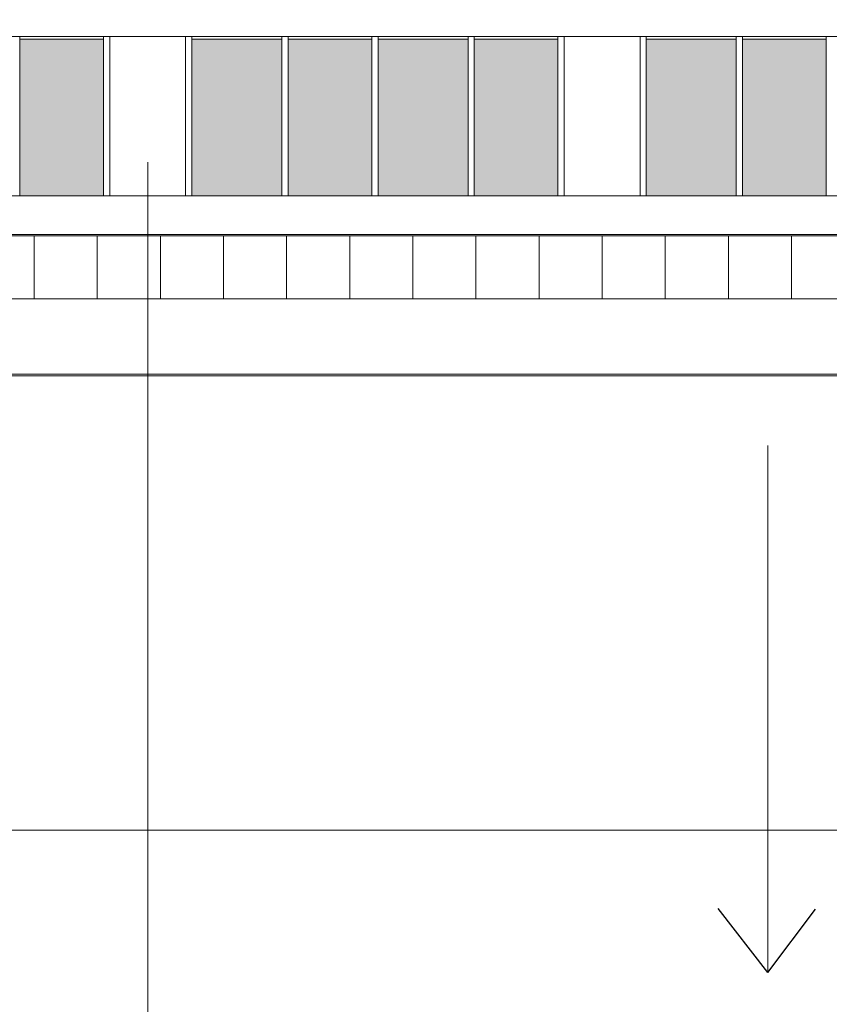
# Model space of a CAD drawing. Header units: millimetres. Extents: x -526411 to -400573, y 47353 to 130199.
# Tile 527 of 543: x -459625 to -453210, y 95058 to 102857. Entities that reach past the tile are written whole.
import ezdxf

# ---------------------------------------------------------------- set-up
doc = ezdxf.new("R2010")
doc.units = ezdxf.units.MM
for name, color, linetype, lineweight in [('01_ALGEMEEN', 7, 'Continuous', 18), ('18_BESTAANDE_CONSTRUCTIE', 7, 'Continuous', 18), ('27_DAKEN', 7, 'Continuous', 18), ('HATCH_REACTORS', 7, 'Continuous', 18), ('m-pg-03_AI_dwg', 8, 'Continuous', 18)]:
    doc.layers.add(name, color=color, linetype=linetype, lineweight=lineweight)

# ---------------------------------------------------------------- blocks, each defined once
blk = doc.blocks.new('m-pg-03_AI_dwg_block 2132-641099-3e Verdieping - Percelen telling LI')
at = {"layer": '01_ALGEMEEN', "color": 133, "flags": 128}
blk.add_lwpolyline([(98.7, 1350.38), (1317.45, 1350.38), (1317.45, 776.56), (-133.09, 776.56)], dxfattribs=at)
blk = doc.blocks.new('m-pg-03_AI_dwg_block 2005-641148-3e Verdieping - Percelen telling LI')
blk.add_blockref('m-pg-03_AI_dwg_block 2132-641099-3e Verdieping - Percelen telling LI', (0, 0))
blk = doc.blocks.new('m-pg-03_AI_dwg_block 2-641149-3e Verdieping - Percelen telling LI')
blk.add_blockref('m-pg-03_AI_dwg_block 2005-641148-3e Verdieping - Percelen telling LI', (0, 0))
blk = doc.blocks.new('m-pg-03_AI_dwg_block 2548-641517-3e Verdieping - Percelen telling LI')
at = {"layer": '01_ALGEMEEN', "color": 133}
blk.add_open_spline([(1342.67, 683.03), (1342.67, 683.03), (-114.81, 682.91), (-114.81, 682.91)], degree=3, dxfattribs=at)
blk = doc.blocks.new('m-pg-03_AI_dwg_block 2552-641521-3e Verdieping - Percelen telling LI')
at = {"layer": '01_ALGEMEEN', "color": 213, "lineweight": 13}
blk.add_line((-149.82, 656.17), (1518.09, 656.17), dxfattribs=at)
blk = doc.blocks.new('m-pg-03_AI_dwg_block 2559-641528-3e Verdieping - Percelen telling LI')
at = {"layer": '01_ALGEMEEN', "color": 133, "flags": 128}
blk.add_lwpolyline([(-235.76, -339.14), (-202.95, -257.9), (1518.31, -953.01), (1518.31, 1015.4), (1317.45, 1015.4), (1317.45, 706), (-130.31, 706), (-507.88, -229.19)], dxfattribs=at)
blk = doc.blocks.new('m-pg-03_AI_dwg_block 2671-641640-3e Verdieping - Percelen telling LI')
at = {"layer": '01_ALGEMEEN'}
blk.add_hatch(color=10, dxfattribs=at).paths.add_polyline_path([(471.32, 719.73), (471.32, 775.62), (441.48, 775.62), (441.48, 719.73)], flags=0)
at = {"layer": '01_ALGEMEEN', "color": 133, "flags": 128}
blk.add_lwpolyline([(471.32, 719.73), (441.48, 719.73), (441.48, 775.62), (471.32, 775.62)], close=True, dxfattribs=at)
blk = doc.blocks.new('m-pg-03_AI_dwg_block 2672-641641-3e Verdieping - Percelen telling LI')
at = {"layer": '01_ALGEMEEN'}
blk.add_hatch(color=10, dxfattribs=at).paths.add_polyline_path([(309.21, 719.73), (309.21, 775.62), (279.37, 775.62), (279.37, 719.73)], flags=0)
at = {"layer": '01_ALGEMEEN', "color": 133, "flags": 128}
blk.add_lwpolyline([(309.21, 719.73), (279.37, 719.73), (279.37, 775.62), (309.21, 775.62)], close=True, dxfattribs=at)
blk = doc.blocks.new('m-pg-03_AI_dwg_block 2679-641648-3e Verdieping - Percelen telling LI')
at = {"layer": '01_ALGEMEEN'}
blk.add_hatch(color=10, dxfattribs=at).paths.add_polyline_path([(439.23, 719.73), (439.23, 775.62), (407.15, 775.62), (407.15, 719.73)], flags=0)
at = {"layer": '01_ALGEMEEN', "color": 133, "flags": 128}
blk.add_lwpolyline([(439.23, 719.73), (407.15, 719.73), (407.15, 775.62), (439.23, 775.62)], close=True, dxfattribs=at)
blk = doc.blocks.new('m-pg-03_AI_dwg_block 2686-641655-3e Verdieping - Percelen telling LI')
at = {"layer": '01_ALGEMEEN'}
blk.add_hatch(color=10, dxfattribs=at).paths.add_polyline_path([(567.01, 719.73), (567.01, 775.62), (537.18, 775.62), (537.18, 719.73)], flags=0)
at = {"layer": '01_ALGEMEEN', "color": 133, "flags": 128}
blk.add_lwpolyline([(567.01, 719.73), (537.18, 719.73), (537.18, 775.62), (567.01, 775.62)], close=True, dxfattribs=at)
blk = doc.blocks.new('m-pg-03_AI_dwg_block 2687-641656-3e Verdieping - Percelen telling LI')
at = {"layer": '01_ALGEMEEN'}
blk.add_hatch(color=10, dxfattribs=at).paths.add_polyline_path([(404.9, 719.73), (404.9, 775.62), (375.06, 775.62), (375.06, 719.73)], flags=0)
at = {"layer": '01_ALGEMEEN', "color": 133, "flags": 128}
blk.add_lwpolyline([(404.9, 719.73), (375.06, 719.73), (375.06, 775.62), (404.9, 775.62)], close=True, dxfattribs=at)
blk = doc.blocks.new('m-pg-03_AI_dwg_block 2694-641663-3e Verdieping - Percelen telling LI')
at = {"layer": '01_ALGEMEEN'}
blk.add_hatch(color=10, dxfattribs=at).paths.add_polyline_path([(534.92, 719.73), (534.92, 775.62), (502.84, 775.62), (502.84, 719.73)], flags=0)
at = {"layer": '01_ALGEMEEN', "color": 133, "flags": 128}
blk.add_lwpolyline([(534.92, 719.73), (502.84, 719.73), (502.84, 775.62), (534.92, 775.62)], close=True, dxfattribs=at)
blk = doc.blocks.new('m-pg-03_AI_dwg_block 2695-641664-3e Verdieping - Percelen telling LI')
at = {"layer": '01_ALGEMEEN'}
blk.add_hatch(color=10, dxfattribs=at).paths.add_polyline_path([(372.81, 719.73), (372.81, 775.62), (340.73, 775.62), (340.73, 719.73)], flags=0)
at = {"layer": '01_ALGEMEEN', "color": 133, "flags": 128}
blk.add_lwpolyline([(372.81, 719.73), (340.73, 719.73), (340.73, 775.62), (372.81, 775.62)], close=True, dxfattribs=at)
blk = doc.blocks.new('m-pg-03_AI_dwg_block 2698-641667-3e Verdieping - Percelen telling LI')
at = {"layer": '01_ALGEMEEN', "color": 133, "flags": 128}
blk.add_lwpolyline([(-229.7, -341.59), (-199.34, -266.4), (1524.84, -962.69), (1524.84, 1015.4), (1317.45, 1015.4), (1317.45, 719.73), (-139.58, 719.73), (-520.61, -224.05)], dxfattribs=at)
blk = doc.blocks.new('m-pg-03_AI_dwg_block 2710-641678-3e Verdieping - Percelen telling LI')
at = {"layer": '01_ALGEMEEN', "color": 133}
blk.add_line((338.48, 776.66), (338.48, 719.61), dxfattribs=at)
blk = doc.blocks.new('m-pg-03_AI_dwg_block 2711-641679-3e Verdieping - Percelen telling LI')
at = {"layer": '01_ALGEMEEN', "color": 133}
blk.add_line((340.73, 776.66), (340.73, 719.61), dxfattribs=at)
blk = doc.blocks.new('m-pg-03_AI_dwg_block 2712-641680-3e Verdieping - Percelen telling LI')
at = {"layer": '01_ALGEMEEN', "color": 133}
blk.add_line((311.46, 776.66), (311.46, 719.61), dxfattribs=at)
blk = doc.blocks.new('m-pg-03_AI_dwg_block 2713-641681-3e Verdieping - Percelen telling LI')
at = {"layer": '01_ALGEMEEN', "color": 133}
blk.add_line((309.21, 776.66), (309.21, 719.61), dxfattribs=at)
blk = doc.blocks.new('m-pg-03_AI_dwg_block 2709-641682-3e Verdieping - Percelen telling LI')
for name in ['m-pg-03_AI_dwg_block 2713-641681-3e Verdieping - Percelen telling LI', 'm-pg-03_AI_dwg_block 2712-641680-3e Verdieping - Percelen telling LI', 'm-pg-03_AI_dwg_block 2710-641678-3e Verdieping - Percelen telling LI', 'm-pg-03_AI_dwg_block 2711-641679-3e Verdieping - Percelen telling LI']:
    blk.add_blockref(name, (0, 0))
blk = doc.blocks.new('m-pg-03_AI_dwg_block 2715-641683-3e Verdieping - Percelen telling LI')
at = {"layer": '01_ALGEMEEN', "color": 133}
blk.add_line((500.59, 776.66), (500.59, 719.61), dxfattribs=at)
blk = doc.blocks.new('m-pg-03_AI_dwg_block 2716-641684-3e Verdieping - Percelen telling LI')
at = {"layer": '01_ALGEMEEN', "color": 133}
blk.add_line((502.84, 776.66), (502.84, 719.61), dxfattribs=at)
blk = doc.blocks.new('m-pg-03_AI_dwg_block 2717-641685-3e Verdieping - Percelen telling LI')
at = {"layer": '01_ALGEMEEN', "color": 133}
blk.add_line((473.57, 776.66), (473.57, 719.61), dxfattribs=at)
blk = doc.blocks.new('m-pg-03_AI_dwg_block 2718-641686-3e Verdieping - Percelen telling LI')
at = {"layer": '01_ALGEMEEN', "color": 133}
blk.add_line((471.32, 776.66), (471.32, 719.61), dxfattribs=at)
blk = doc.blocks.new('m-pg-03_AI_dwg_block 2714-641687-3e Verdieping - Percelen telling LI')
for name in ['m-pg-03_AI_dwg_block 2718-641686-3e Verdieping - Percelen telling LI', 'm-pg-03_AI_dwg_block 2717-641685-3e Verdieping - Percelen telling LI', 'm-pg-03_AI_dwg_block 2715-641683-3e Verdieping - Percelen telling LI', 'm-pg-03_AI_dwg_block 2716-641684-3e Verdieping - Percelen telling LI']:
    blk.add_blockref(name, (0, 0))
blk = doc.blocks.new('m-pg-03_AI_dwg_block 2768-641737-3e Verdieping - Percelen telling LI')
at = {"layer": '01_ALGEMEEN', "color": 133}
blk.add_line((567.01, 719.73), (567.01, 776.58), dxfattribs=at)
blk = doc.blocks.new('m-pg-03_AI_dwg_block 2770-641739-3e Verdieping - Percelen telling LI')
at = {"layer": '01_ALGEMEEN', "color": 133}
blk.add_line((534.92, 719.67), (534.92, 776.52), dxfattribs=at)
blk = doc.blocks.new('m-pg-03_AI_dwg_block 2771-641740-3e Verdieping - Percelen telling LI')
at = {"layer": '01_ALGEMEEN', "color": 133}
blk.add_line((537.18, 719.67), (537.18, 776.52), dxfattribs=at)
blk = doc.blocks.new('m-pg-03_AI_dwg_block 2774-641743-3e Verdieping - Percelen telling LI')
at = {"layer": '01_ALGEMEEN', "color": 133}
blk.add_line((404.9, 719.73), (404.9, 776.58), dxfattribs=at)
blk = doc.blocks.new('m-pg-03_AI_dwg_block 2775-641744-3e Verdieping - Percelen telling LI')
at = {"layer": '01_ALGEMEEN', "color": 133}
blk.add_line((407.15, 719.73), (407.15, 776.58), dxfattribs=at)
blk = doc.blocks.new('m-pg-03_AI_dwg_block 2776-641745-3e Verdieping - Percelen telling LI')
at = {"layer": '01_ALGEMEEN', "color": 133}
blk.add_line((372.81, 719.67), (372.81, 776.52), dxfattribs=at)
blk = doc.blocks.new('m-pg-03_AI_dwg_block 2777-641746-3e Verdieping - Percelen telling LI')
at = {"layer": '01_ALGEMEEN', "color": 133}
blk.add_line((375.06, 719.67), (375.06, 776.52), dxfattribs=at)
blk = doc.blocks.new('m-pg-03_AI_dwg_block 2778-641747-3e Verdieping - Percelen telling LI')
at = {"layer": '01_ALGEMEEN', "color": 133}
blk.add_line((439.23, 719.67), (439.23, 776.52), dxfattribs=at)
blk = doc.blocks.new('m-pg-03_AI_dwg_block 2779-641748-3e Verdieping - Percelen telling LI')
at = {"layer": '01_ALGEMEEN', "color": 133}
blk.add_line((441.48, 719.67), (441.48, 776.52), dxfattribs=at)
blk = doc.blocks.new('m-pg-03_AI_dwg_block 2785-641754-3e Verdieping - Percelen telling LI')
at = {"layer": '01_ALGEMEEN', "color": 133}
blk.add_line((279.37, 719.67), (279.37, 776.52), dxfattribs=at)
blk = doc.blocks.new('m-pg-03_AI_dwg_block 2905-641873-3e Verdieping - Percelen telling LI')
at = {"layer": '01_ALGEMEEN', "color": 9, "lineweight": 9, "flags": 128}
blk.add_lwpolyline([(577.14, 705.55), (554.63, 705.55), (554.63, 683.03), (577.14, 683.03)], close=True, dxfattribs=at)
blk = doc.blocks.new('m-pg-03_AI_dwg_block 2904-641874-3e Verdieping - Percelen telling LI')
blk.add_blockref('m-pg-03_AI_dwg_block 2905-641873-3e Verdieping - Percelen telling LI', (0, 0))
blk = doc.blocks.new('m-pg-03_AI_dwg_block 2907-641875-3e Verdieping - Percelen telling LI')
at = {"layer": '01_ALGEMEEN', "color": 9, "lineweight": 9, "flags": 128}
blk.add_lwpolyline([(554.63, 705.55), (532.11, 705.55), (532.11, 683.03), (554.63, 683.03)], close=True, dxfattribs=at)
blk = doc.blocks.new('m-pg-03_AI_dwg_block 2906-641876-3e Verdieping - Percelen telling LI')
blk.add_blockref('m-pg-03_AI_dwg_block 2907-641875-3e Verdieping - Percelen telling LI', (0, 0))
blk = doc.blocks.new('m-pg-03_AI_dwg_block 2909-641877-3e Verdieping - Percelen telling LI')
at = {"layer": '01_ALGEMEEN', "color": 9, "lineweight": 9, "flags": 128}
blk.add_lwpolyline([(532.11, 705.55), (509.59, 705.55), (509.59, 683.03), (532.11, 683.03)], close=True, dxfattribs=at)
blk = doc.blocks.new('m-pg-03_AI_dwg_block 2908-641878-3e Verdieping - Percelen telling LI')
blk.add_blockref('m-pg-03_AI_dwg_block 2909-641877-3e Verdieping - Percelen telling LI', (0, 0))
blk = doc.blocks.new('m-pg-03_AI_dwg_block 2911-641879-3e Verdieping - Percelen telling LI')
at = {"layer": '01_ALGEMEEN', "color": 9, "lineweight": 9, "flags": 128}
blk.add_lwpolyline([(509.59, 705.55), (487.08, 705.55), (487.08, 683.03), (509.59, 683.03)], close=True, dxfattribs=at)
blk = doc.blocks.new('m-pg-03_AI_dwg_block 2910-641880-3e Verdieping - Percelen telling LI')
blk.add_blockref('m-pg-03_AI_dwg_block 2911-641879-3e Verdieping - Percelen telling LI', (0, 0))
blk = doc.blocks.new('m-pg-03_AI_dwg_block 2913-641881-3e Verdieping - Percelen telling LI')
at = {"layer": '01_ALGEMEEN', "color": 9, "lineweight": 9, "flags": 128}
blk.add_lwpolyline([(487.08, 705.55), (464.56, 705.55), (464.56, 683.03), (487.08, 683.03)], close=True, dxfattribs=at)
blk = doc.blocks.new('m-pg-03_AI_dwg_block 2912-641882-3e Verdieping - Percelen telling LI')
blk.add_blockref('m-pg-03_AI_dwg_block 2913-641881-3e Verdieping - Percelen telling LI', (0, 0))
blk = doc.blocks.new('m-pg-03_AI_dwg_block 2915-641883-3e Verdieping - Percelen telling LI')
at = {"layer": '01_ALGEMEEN', "color": 9, "lineweight": 9, "flags": 128}
blk.add_lwpolyline([(464.56, 705.55), (442.05, 705.55), (442.05, 683.03), (464.56, 683.03)], close=True, dxfattribs=at)
blk = doc.blocks.new('m-pg-03_AI_dwg_block 2914-641884-3e Verdieping - Percelen telling LI')
blk.add_blockref('m-pg-03_AI_dwg_block 2915-641883-3e Verdieping - Percelen telling LI', (0, 0))
blk = doc.blocks.new('m-pg-03_AI_dwg_block 2917-641885-3e Verdieping - Percelen telling LI')
at = {"layer": '01_ALGEMEEN', "color": 9, "lineweight": 9, "flags": 128}
blk.add_lwpolyline([(442.05, 705.55), (419.53, 705.55), (419.53, 683.03), (442.05, 683.03)], close=True, dxfattribs=at)
blk = doc.blocks.new('m-pg-03_AI_dwg_block 2916-641886-3e Verdieping - Percelen telling LI')
blk.add_blockref('m-pg-03_AI_dwg_block 2917-641885-3e Verdieping - Percelen telling LI', (0, 0))
blk = doc.blocks.new('m-pg-03_AI_dwg_block 2919-641887-3e Verdieping - Percelen telling LI')
at = {"layer": '01_ALGEMEEN', "color": 9, "lineweight": 9, "flags": 128}
blk.add_lwpolyline([(419.53, 705.55), (397.02, 705.55), (397.02, 683.03), (419.53, 683.03)], close=True, dxfattribs=at)
blk = doc.blocks.new('m-pg-03_AI_dwg_block 2918-641888-3e Verdieping - Percelen telling LI')
blk.add_blockref('m-pg-03_AI_dwg_block 2919-641887-3e Verdieping - Percelen telling LI', (0, 0))
blk = doc.blocks.new('m-pg-03_AI_dwg_block 2921-641889-3e Verdieping - Percelen telling LI')
at = {"layer": '01_ALGEMEEN', "color": 9, "lineweight": 9, "flags": 128}
blk.add_lwpolyline([(397.02, 705.55), (374.5, 705.55), (374.5, 683.03), (397.02, 683.03)], close=True, dxfattribs=at)
blk = doc.blocks.new('m-pg-03_AI_dwg_block 2920-641890-3e Verdieping - Percelen telling LI')
blk.add_blockref('m-pg-03_AI_dwg_block 2921-641889-3e Verdieping - Percelen telling LI', (0, 0))
blk = doc.blocks.new('m-pg-03_AI_dwg_block 2923-641891-3e Verdieping - Percelen telling LI')
at = {"layer": '01_ALGEMEEN', "color": 9, "lineweight": 9, "flags": 128}
blk.add_lwpolyline([(374.5, 705.55), (351.99, 705.55), (351.99, 683.03), (374.5, 683.03)], close=True, dxfattribs=at)
blk = doc.blocks.new('m-pg-03_AI_dwg_block 2922-641892-3e Verdieping - Percelen telling LI')
blk.add_blockref('m-pg-03_AI_dwg_block 2923-641891-3e Verdieping - Percelen telling LI', (0, 0))
blk = doc.blocks.new('m-pg-03_AI_dwg_block 2925-641893-3e Verdieping - Percelen telling LI')
at = {"layer": '01_ALGEMEEN', "color": 9, "lineweight": 9, "flags": 128}
blk.add_lwpolyline([(351.99, 705.55), (329.47, 705.55), (329.47, 683.03), (351.99, 683.03)], close=True, dxfattribs=at)
blk = doc.blocks.new('m-pg-03_AI_dwg_block 2924-641894-3e Verdieping - Percelen telling LI')
blk.add_blockref('m-pg-03_AI_dwg_block 2925-641893-3e Verdieping - Percelen telling LI', (0, 0))
blk = doc.blocks.new('m-pg-03_AI_dwg_block 2927-641895-3e Verdieping - Percelen telling LI')
at = {"layer": '01_ALGEMEEN', "color": 9, "lineweight": 9, "flags": 128}
blk.add_lwpolyline([(329.47, 705.55), (306.95, 705.55), (306.95, 683.03), (329.47, 683.03)], close=True, dxfattribs=at)
blk = doc.blocks.new('m-pg-03_AI_dwg_block 2926-641896-3e Verdieping - Percelen telling LI')
blk.add_blockref('m-pg-03_AI_dwg_block 2927-641895-3e Verdieping - Percelen telling LI', (0, 0))
blk = doc.blocks.new('m-pg-03_AI_dwg_block 2929-641897-3e Verdieping - Percelen telling LI')
at = {"layer": '01_ALGEMEEN', "color": 9, "lineweight": 9, "flags": 128}
blk.add_lwpolyline([(306.95, 705.55), (284.44, 705.55), (284.44, 683.03), (306.95, 683.03)], close=True, dxfattribs=at)
blk = doc.blocks.new('m-pg-03_AI_dwg_block 2928-641898-3e Verdieping - Percelen telling LI')
blk.add_blockref('m-pg-03_AI_dwg_block 2929-641897-3e Verdieping - Percelen telling LI', (0, 0))
blk = doc.blocks.new('m-pg-03_AI_dwg_block 2931-641899-3e Verdieping - Percelen telling LI')
at = {"layer": '01_ALGEMEEN', "color": 9, "lineweight": 9, "flags": 128}
blk.add_lwpolyline([(284.44, 705.55), (261.92, 705.55), (261.92, 683.03), (284.44, 683.03)], close=True, dxfattribs=at)
blk = doc.blocks.new('m-pg-03_AI_dwg_block 2930-641900-3e Verdieping - Percelen telling LI')
blk.add_blockref('m-pg-03_AI_dwg_block 2931-641899-3e Verdieping - Percelen telling LI', (0, 0))
blk = doc.blocks.new('m-pg-03_AI_dwg_block 4641-643609-3e Verdieping - Percelen telling LI')
at = {"layer": '18_BESTAANDE_CONSTRUCTIE', "color": 9, "lineweight": 9}
blk.add_line((324.97, -1676.27), (324.97, 731.74), dxfattribs=at)
blk = doc.blocks.new('m-pg-03_AI_dwg_block 4644-643612-3e Verdieping - Percelen telling LI')
at = {"layer": '18_BESTAANDE_CONSTRUCTIE', "color": 9, "lineweight": 9}
blk.add_line((-285.22, 655.58), (1783.88, 655.58), dxfattribs=at)
blk = doc.blocks.new('m-pg-03_AI_dwg_block 4709-643677-3e Verdieping - Percelen telling LI')
at = {"layer": '18_BESTAANDE_CONSTRUCTIE', "color": 9, "lineweight": 9}
blk.add_line((-285.22, 493.47), (1783.88, 493.47), dxfattribs=at)
blk = doc.blocks.new('m-pg-03_AI_dwg_block 4640-643795-3e Verdieping - Percelen telling LI')
for name in ['m-pg-03_AI_dwg_block 4641-643609-3e Verdieping - Percelen telling LI', 'm-pg-03_AI_dwg_block 4644-643612-3e Verdieping - Percelen telling LI', 'm-pg-03_AI_dwg_block 4709-643677-3e Verdieping - Percelen telling LI']:
    blk.add_blockref(name, (0, 0))
blk = doc.blocks.new('m-pg-03_AI_dwg_block 7551-646520-3e Verdieping - Percelen telling LI')
at = {"layer": 'HATCH_REACTORS', "color": 133, "flags": 128}
blk.add_lwpolyline([(1015.34, -655.05), (985.36, -737.77), (1518.31, -953.01), (1518.31, 717.03), (1518.31, 1014.01), (1342.67, 1014.01), (1342.67, 683.03), (-114.81, 683.03), (-476.64, -212.66), (-225.6, -314.01), (-202.95, -257.9), (985.36, -737.77)], dxfattribs=at)
blk = doc.blocks.new('m-pg-03_AI_dwg_block 7587-646556-3e Verdieping - Percelen telling LI')
at = {"layer": 'HATCH_REACTORS', "color": 133, "flags": 128}
blk.add_lwpolyline([(471.32, 719.73), (441.48, 719.73), (441.48, 775.62), (471.32, 775.62)], close=True, dxfattribs=at)
blk = doc.blocks.new('m-pg-03_AI_dwg_block 7588-646557-3e Verdieping - Percelen telling LI')
at = {"layer": 'HATCH_REACTORS', "color": 133, "flags": 128}
blk.add_lwpolyline([(309.21, 719.73), (279.37, 719.73), (279.37, 775.62), (309.21, 775.62)], close=True, dxfattribs=at)
blk = doc.blocks.new('m-pg-03_AI_dwg_block 7595-646564-3e Verdieping - Percelen telling LI')
at = {"layer": 'HATCH_REACTORS', "color": 133, "flags": 128}
blk.add_lwpolyline([(439.23, 719.73), (407.15, 719.73), (407.15, 775.62), (439.23, 775.62)], close=True, dxfattribs=at)
blk = doc.blocks.new('m-pg-03_AI_dwg_block 7602-646571-3e Verdieping - Percelen telling LI')
at = {"layer": 'HATCH_REACTORS', "color": 133, "flags": 128}
blk.add_lwpolyline([(567.01, 719.73), (537.18, 719.73), (537.18, 775.62), (567.01, 775.62)], close=True, dxfattribs=at)
blk = doc.blocks.new('m-pg-03_AI_dwg_block 7603-646572-3e Verdieping - Percelen telling LI')
at = {"layer": 'HATCH_REACTORS', "color": 133, "flags": 128}
blk.add_lwpolyline([(404.9, 719.73), (375.06, 719.73), (375.06, 775.62), (404.9, 775.62)], close=True, dxfattribs=at)
blk = doc.blocks.new('m-pg-03_AI_dwg_block 7610-646579-3e Verdieping - Percelen telling LI')
at = {"layer": 'HATCH_REACTORS', "color": 133, "flags": 128}
blk.add_lwpolyline([(534.92, 719.73), (502.84, 719.73), (502.84, 775.62), (534.92, 775.62)], close=True, dxfattribs=at)
blk = doc.blocks.new('m-pg-03_AI_dwg_block 7611-646580-3e Verdieping - Percelen telling LI')
at = {"layer": 'HATCH_REACTORS', "color": 133, "flags": 128}
blk.add_lwpolyline([(372.81, 719.73), (340.73, 719.73), (340.73, 775.62), (372.81, 775.62)], close=True, dxfattribs=at)
blk = doc.blocks.new('m-pg-03_AI_dwg_block 7691-646659-3e Verdieping - Percelen telling LI')
at = {"layer": '27_DAKEN', "color": 213, "lineweight": 13}
blk.add_line((546.19, 630.69), (546.19, 442.71), dxfattribs=at)
blk = doc.blocks.new('m-pg-03_AI_dwg_block 7692-646660-3e Verdieping - Percelen telling LI')
at = {"layer": '27_DAKEN', "color": 253, "lineweight": 25}
blk.add_line((546.19, 442.71), (528.43, 465.6), dxfattribs=at)
blk = doc.blocks.new('m-pg-03_AI_dwg_block 7693-646661-3e Verdieping - Percelen telling LI')
at = {"layer": '27_DAKEN', "color": 253, "lineweight": 25}
blk.add_line((546.19, 442.71), (563.16, 465.29), dxfattribs=at)
blk = doc.blocks.new('m-pg-03_AI_dwg_block 7690-646662-3e Verdieping - Percelen telling LI')
for name in ['m-pg-03_AI_dwg_block 7691-646659-3e Verdieping - Percelen telling LI', 'm-pg-03_AI_dwg_block 7692-646660-3e Verdieping - Percelen telling LI', 'm-pg-03_AI_dwg_block 7693-646661-3e Verdieping - Percelen telling LI']:
    blk.add_blockref(name, (0, 0))
blk = doc.blocks.new('m-pg-03_AI_dwg-638970-3e Verdieping - Percelen telling LI')
for name in ['m-pg-03_AI_dwg_block 2-641149-3e Verdieping - Percelen telling LI', 'm-pg-03_AI_dwg_block 4640-643795-3e Verdieping - Percelen telling LI', 'm-pg-03_AI_dwg_block 2698-641667-3e Verdieping - Percelen telling LI', 'm-pg-03_AI_dwg_block 2559-641528-3e Verdieping - Percelen telling LI', 'm-pg-03_AI_dwg_block 2548-641517-3e Verdieping - Percelen telling LI', 'm-pg-03_AI_dwg_block 7551-646520-3e Verdieping - Percelen telling LI', 'm-pg-03_AI_dwg_block 2785-641754-3e Verdieping - Percelen telling LI', 'm-pg-03_AI_dwg_block 2709-641682-3e Verdieping - Percelen telling LI', 'm-pg-03_AI_dwg_block 2776-641745-3e Verdieping - Percelen telling LI', 'm-pg-03_AI_dwg_block 2777-641746-3e Verdieping - Percelen telling LI', 'm-pg-03_AI_dwg_block 2774-641743-3e Verdieping - Percelen telling LI', 'm-pg-03_AI_dwg_block 2775-641744-3e Verdieping - Percelen telling LI', 'm-pg-03_AI_dwg_block 2778-641747-3e Verdieping - Percelen telling LI', 'm-pg-03_AI_dwg_block 2779-641748-3e Verdieping - Percelen telling LI', 'm-pg-03_AI_dwg_block 2714-641687-3e Verdieping - Percelen telling LI', 'm-pg-03_AI_dwg_block 2770-641739-3e Verdieping - Percelen telling LI', 'm-pg-03_AI_dwg_block 2771-641740-3e Verdieping - Percelen telling LI', 'm-pg-03_AI_dwg_block 2768-641737-3e Verdieping - Percelen telling LI', 'm-pg-03_AI_dwg_block 2672-641641-3e Verdieping - Percelen telling LI', 'm-pg-03_AI_dwg_block 7588-646557-3e Verdieping - Percelen telling LI', 'm-pg-03_AI_dwg_block 2695-641664-3e Verdieping - Percelen telling LI', 'm-pg-03_AI_dwg_block 7611-646580-3e Verdieping - Percelen telling LI', 'm-pg-03_AI_dwg_block 2687-641656-3e Verdieping - Percelen telling LI', 'm-pg-03_AI_dwg_block 7603-646572-3e Verdieping - Percelen telling LI', 'm-pg-03_AI_dwg_block 2679-641648-3e Verdieping - Percelen telling LI', 'm-pg-03_AI_dwg_block 7595-646564-3e Verdieping - Percelen telling LI', 'm-pg-03_AI_dwg_block 2671-641640-3e Verdieping - Percelen telling LI', 'm-pg-03_AI_dwg_block 7587-646556-3e Verdieping - Percelen telling LI', 'm-pg-03_AI_dwg_block 2694-641663-3e Verdieping - Percelen telling LI', 'm-pg-03_AI_dwg_block 7610-646579-3e Verdieping - Percelen telling LI', 'm-pg-03_AI_dwg_block 2686-641655-3e Verdieping - Percelen telling LI', 'm-pg-03_AI_dwg_block 7602-646571-3e Verdieping - Percelen telling LI', 'm-pg-03_AI_dwg_block 2930-641900-3e Verdieping - Percelen telling LI', 'm-pg-03_AI_dwg_block 2928-641898-3e Verdieping - Percelen telling LI', 'm-pg-03_AI_dwg_block 2926-641896-3e Verdieping - Percelen telling LI', 'm-pg-03_AI_dwg_block 2924-641894-3e Verdieping - Percelen telling LI', 'm-pg-03_AI_dwg_block 2922-641892-3e Verdieping - Percelen telling LI', 'm-pg-03_AI_dwg_block 2920-641890-3e Verdieping - Percelen telling LI', 'm-pg-03_AI_dwg_block 2918-641888-3e Verdieping - Percelen telling LI', 'm-pg-03_AI_dwg_block 2916-641886-3e Verdieping - Percelen telling LI', 'm-pg-03_AI_dwg_block 2914-641884-3e Verdieping - Percelen telling LI', 'm-pg-03_AI_dwg_block 2912-641882-3e Verdieping - Percelen telling LI', 'm-pg-03_AI_dwg_block 2910-641880-3e Verdieping - Percelen telling LI', 'm-pg-03_AI_dwg_block 2908-641878-3e Verdieping - Percelen telling LI', 'm-pg-03_AI_dwg_block 2906-641876-3e Verdieping - Percelen telling LI', 'm-pg-03_AI_dwg_block 2904-641874-3e Verdieping - Percelen telling LI', 'm-pg-03_AI_dwg_block 2552-641521-3e Verdieping - Percelen telling LI', 'm-pg-03_AI_dwg_block 7690-646662-3e Verdieping - Percelen telling LI']:
    blk.add_blockref(name, (0, 0))

msp = doc.modelspace()

# ---------------------------------------------------------------- block references
at = {"layer": 'm-pg-03_AI_dwg', "color": 133, "xscale": 22.2068924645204, "yscale": 22.2068924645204, "zscale": 22.2068924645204}
msp.add_blockref('m-pg-03_AI_dwg-638970-3e Verdieping - Percelen telling LI', (-465826.5, 85478), dxfattribs=at)

doc.saveas('drawing.dxf')
